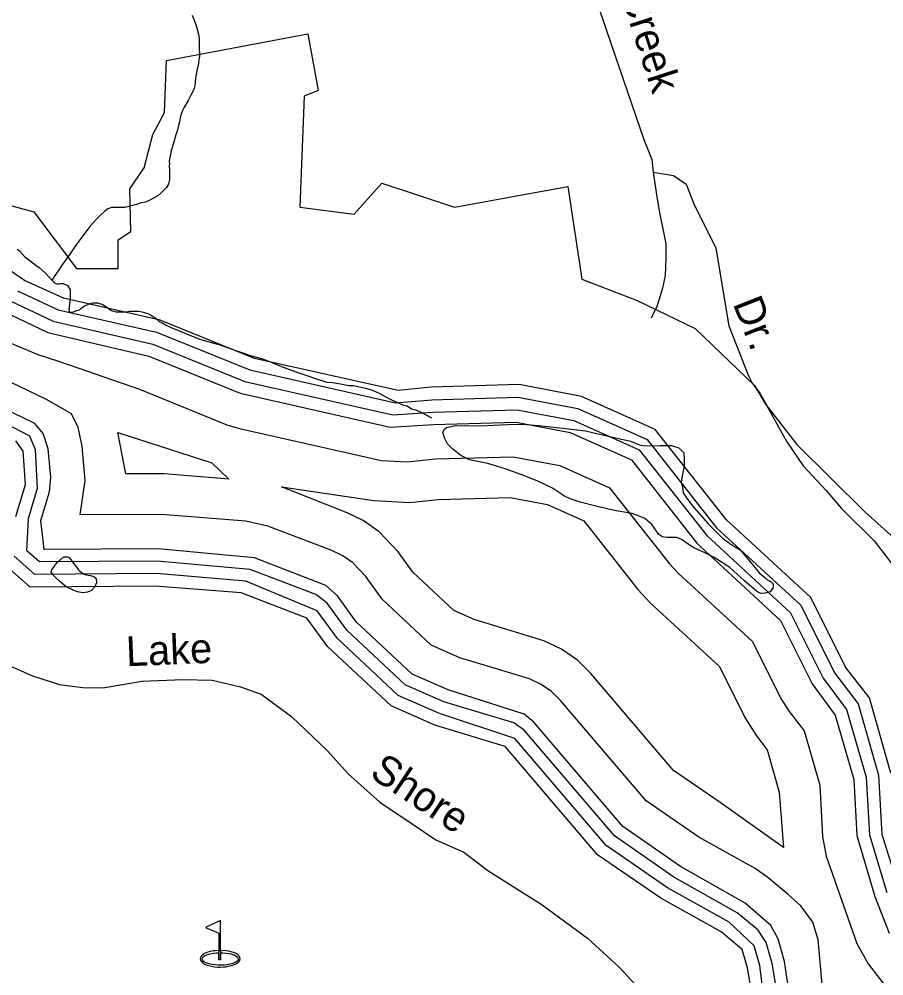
# Model space of a CAD drawing. Extents: x 2206922 to 2357709, y 510027 to 673830.
# Drawn here: x 2334371 to 2337135, y 568960 to 572018 of the extents above; entities that cross this region are included whole.
import ezdxf

# ---------------------------------------------------------------- set-up
doc = ezdxf.new("R2010")
doc.units = 0
for name, color, linetype in [('Exist Boundary Political City Limit New', 7, 'Continuous'), ('Exist Cultural Recreational Golf Course CELL', 7, 'Continuous'), ('Exist Hydrographic Buffer Line', 7, 'Continuous'), ('Exist Hydrographic Lake Shore', 7, 'Continuous'), ('Exist Hydrographic Misc Water Feature', 7, 'Continuous'), ('Exist Road Non-System Type 51', 7, 'Continuous'), ('Exist Road Non-System Type 51 Label', 7, 'Continuous'), ('Map Preparation Boundary City Limit Buffer Line', 7, 'Continuous')]:
    doc.layers.add(name, color=color, linetype=linetype)

msp = doc.modelspace()

# ---------------------------------------------------------------- linework, layer by layer
at = {"layer": 'Exist Boundary Political City Limit New'}
msp.add_lwpolyline([(2334228.8, 571453.7), (2334417.2, 571401.9), (2334553.8, 571220.9), (2334687, 571220.7), (2334687, 571313.2), (2334727.8, 571339.1), (2334724, 571475.9), (2334770.2, 571542.5), (2334798, 571649.8), (2334835, 571720), (2334842.2, 571886.5), (2335293.2, 571971.6), (2335326.5, 571790.3), (2335282.2, 571771.8), (2335267.5, 571416.8), (2335441.2, 571394.6), (2335530, 571494.4), (2335762.8, 571416.8), (2336125.2, 571483.3), (2336169.5, 571187.4), (2336346, 571118.9), (2336531.8, 571029.6), (2336721, 570847.4), (2336756.5, 570787.4), (2336856.8, 570658), (2337074.5, 570443.6), (2337178, 570350.7)], dxfattribs=at)
at = {"layer": 'Exist Cultural Recreational Golf Course CELL'}
msp.add_lwpolyline([(2335014.7, 569137), (2334966.4, 569114.6), (2335009.1, 569095.9), (2335009.1, 569041.3), (2335014.7, 569041.3), (2335014.7, 569033.7), (2335014.7, 569010.8), (2335014.7, 569033.7), (2335021.9, 569033.2), (2335031.2, 569032.2), (2335040.8, 569031), (2335047.3, 569029.7), (2335055.8, 569027.2), (2335057.9, 569026.5), (2335064.8, 569022.9), (2335068.5, 569019.6), (2335070.1, 569016.7), (2335071, 569013.8), (2335071, 569012.4), (2335070.6, 569011.2), (2335070.3, 569010.2), (2335069.7, 569009), (2335066.4, 569005.4), (2335061.6, 569002.5), (2335053.3, 568999.3), (2335045.2, 568997.1), (2335034.3, 568995.4), (2335026.1, 568994.2), (2335013.9, 568993.6), (2335007, 568994.2), (2334998.2, 568994.6), (2334988.1, 568996), (2334977.7, 568998.3), (2334968.9, 569000.9), (2334962.9, 569003.5), (2334959.3, 569006.4), (2334956.7, 569010), (2334955.9, 569013.1), (2334956.7, 569016.4), (2334958.8, 569019.8), (2334961.4, 569022.7), (2334964.2, 569024.3), (2334967.7, 569026.1), (2334973.5, 569028), (2334981.4, 569030.2), (2334991.5, 569032), (2335001.2, 569033.2), (2335009.1, 569033.7), (2335009.1, 569041.3), (2335014.7, 569041.3), (2335014.7, 569010.8), (2335009.1, 569010.8), (2335009.1, 569033.7), (2335009.1, 569041.3), (2334996.8, 569040.2), (2334990.8, 569039.7), (2334981.4, 569037.5), (2334973.6, 569035.6), (2334965, 569032.2), (2334961.2, 569030), (2334956.4, 569027), (2334953.3, 569023.7), (2334951.4, 569021.2), (2334950.2, 569017.4), (2334949.9, 569014.5), (2334950.7, 569010), (2334951.6, 569007.9), (2334954.3, 569004.2), (2334956.8, 569002), (2334961.1, 568999.1), (2334964.6, 568997.3), (2334971.5, 568994.4), (2334977.2, 568992.9), (2334986.5, 568990.7), (2334995, 568989), (2335006.1, 568988), (2335013.3, 568987.7), (2335023.6, 568988.3), (2335031.3, 568989), (2335039.3, 568990.5), (2335049.1, 568992.4), (2335058.6, 568995.6), (2335064.5, 568998.7), (2335070.1, 569002.1), (2335073.1, 569005.1), (2335074.9, 569007.7), (2335075.7, 569009.3), (2335076.2, 569010.6), (2335076.6, 569012.5), (2335076.8, 569014.6), (2335076.4, 569018), (2335075, 569021.2), (2335072, 569025), (2335070.1, 569027.1), (2335065.6, 569030.1), (2335062, 569032.1), (2335055.7, 569034.7), (2335051.3, 569035.9), (2335041.2, 569038.6), (2335032.9, 569040.1), (2335014.7, 569041.3)], close=True, dxfattribs=at)
at = {"layer": 'Exist Hydrographic Buffer Line'}
for points in [[(2334458.3, 570802.2), (2334343.2, 570858), (2334266.9, 570873.9), (2334083.6, 570832.7), (2334073.2, 570870.1), (2334025.3, 570927.1), (2333931.3, 570984.2), (2333870.6, 571006.4), (2333616.8, 571012.3), (2333609.4, 571087.3), (2333587, 571157.6), (2333498.1, 571277.5), (2333441.9, 571327.2), (2333242.9, 571391.4), (2333262.5, 571463.4), (2333262.6, 571590.4), (2333338.9, 571478.7), (2333443.8, 571397.1), (2333569.2, 571384.4), (2334082.9, 571143.7), (2334276.6, 571009.9), (2334430.1, 570946.1), (2334500.1, 570923.3)], [(2334365, 571150.1), (2334495.8, 571089.4), (2334809.8, 571017.9), (2335107.7, 570896.7), (2335574, 570791.9), (2335690.3, 570801.7), (2335965.4, 570809.7), (2336156.7, 570773.5), (2336378.4, 570674), (2336600.3, 570392.4), (2336869.3, 570144.4), (2336977, 569928.9), (2337052.4, 569829.8), (2337118, 569601.4), (2337128.7, 569412.7), (2337182.4, 569237.7)], [(2334342.2, 571117.3), (2334479.4, 571053), (2334797.7, 570979.6), (2335092.5, 570859.7), (2335565.2, 570752.9), (2335692.9, 570761.8), (2335962.4, 570769.7), (2336144.4, 570735), (2336353, 570641.6), (2336568.9, 570367.6), (2336836.7, 570119.9), (2336941.3, 569911), (2337015.9, 569811.4), (2337078.5, 569594.6), (2337088.9, 569410.4), (2337144.5, 569225.7)], [(2334319.5, 571084.3), (2334462.6, 571016.7)], [(2334462.6, 571016.7), (2334785.8, 570941.3), (2335077.4, 570822.6), (2335556.4, 570713.8), (2335695.4, 570721.9), (2335959.3, 570729.5), (2336132.5, 570696.7), (2336327.8, 570609.1), (2336537.5, 570342.9), (2336804.3, 570095.4), (2336905.4, 569893.1), (2336979.8, 569793), (2337038.7, 569587.9), (2337048.9, 569408.1), (2337106.1, 569213.7), (2337152.1, 569096.1)], [(2334500.1, 570923.3), (2334755.2, 570835.1), (2335034.2, 570721.8), (2335074.8, 570709.1), (2335528.7, 570607.6), (2335610, 570602.8), (2335702.8, 570612.3), (2335950.4, 570619.4), (2336099.3, 570591.2), (2336258.3, 570520), (2336449.8, 570276.6), (2336477.6, 570246.6), (2336715.1, 570028.3), (2336806.1, 569846.2), (2336832.2, 569804.6), (2336880.1, 569742.6), (2336929.8, 569569.4), (2336939.2, 569405), (2336950.5, 569342.9), (2337048.4, 569063.4)], [(2336937.8, 568931.8), (2336925.4, 569075.2), (2336908, 569130.9), (2336869.7, 569183.2), (2336829.5, 569220), (2336764.6, 569274.7), (2336723.9, 569302.6), (2336543, 569403), (2336375, 569519.1), (2336100.8, 569840.4), (2336072.3, 569868.7), (2336039.5, 569891.7), (2336002.4, 569909), (2335779.8, 569976.8), (2335687.8, 570017.1), (2335530.8, 570164.1), (2335478.6, 570236), (2335437.5, 570280.1), (2335405.3, 570302.7), (2335370.7, 570319.2), (2335166, 570397.3), (2335095.3, 570413.2), (2334825.7, 570434.5), (2334566.1, 570433.4), (2334582.1, 570543.2), (2334572.6, 570652.8), (2334559, 570712.7), (2334538.5, 570756.9), (2334458.3, 570802.2)], [(2334421, 570725.2), (2334315.4, 570776.4)], [(2336795.7, 568891.4), (2336777.6, 568998.9), (2336758.6, 569066.5), (2336733.1, 569105.3), (2336666.3, 569161.7), (2336463.9, 569275.6), (2336273.6, 569407), (2335985.5, 569744.8), (2335951.9, 569768.1), (2335727.8, 569836.1), (2335604.5, 569890.3), (2335417.9, 570064.5), (2335355.4, 570150.7), (2335319.1, 570178.5), (2335109.1, 570258.6), (2334812, 570285.4), (2334435.7, 570282.8), (2334395.3, 570318.7), (2334400.3, 570421.8), (2334429.2, 570518.6), (2334423.2, 570641.1), (2334405, 570684.7), (2334299.6, 570739.7)], [(2336836.7, 568878.1), (2336817, 569005.5), (2336796.9, 569077.7), (2336773.7, 569121.2), (2336691.9, 569192.3), (2336485, 569309.6), (2336300.7, 569436.9), (2336015.9, 569770.7), (2335984.7, 569796.8), (2335741.7, 569873.7), (2335626.7, 569924.2), (2335448.3, 570091.1), (2335388, 570174.2), (2335350.7, 570207.7), (2335123.5, 570296), (2334815.1, 570325.3), (2334450.9, 570322.9), (2334439.8, 570415), (2334467.7, 570507.1), (2334472.2, 570553.4), (2334463.2, 570645), (2334447.6, 570693.3), (2334421, 570725.2)], [(2335041.5, 570548.1), (2334834.2, 570564.5), (2334711.3, 570565), (2334686.7, 570697), (2334987.1, 570600.3), (2335041.5, 570548.1)], [(2334360.5, 570428.5), (2334390.8, 570530.2), (2334383.5, 570637.2), (2334359.7, 570669.9)], [(2336813.7, 569369.9), (2336611.8, 569513.8), (2336462.9, 569616.5), (2336198.4, 569926.6), (2336156.1, 569968.6), (2336104.7, 570004.6), (2336047.9, 570031.2), (2335825, 570099.2), (2335760.8, 570127.5), (2335628.9, 570250.7), (2335582.2, 570315), (2335522.1, 570379.5), (2335470.6, 570415.5), (2335419, 570440.1), (2335209.4, 570523.2), (2335504.3, 570479.6), (2335619.5, 570472.8), (2335711.2, 570482.2), (2335940.2, 570488.8), (2336060.2, 570466.1), (2336175.6, 570414.2), (2336348.9, 570194.4), (2336388, 570152.1), (2336609.3, 569948.6), (2336690.7, 569785.8), (2336727.4, 569727.1), (2336761.6, 569682.8), (2336800.4, 569547.4), (2336813.7, 569369.9)], [(2336754.1, 568863.7), (2336738.3, 568992.4), (2336720.2, 569055.3), (2336640.5, 569131.1), (2336442.8, 569241.6), (2336246.8, 569377), (2335955.2, 569718.8), (2335714, 569798.5), (2335582, 569856.5), (2335388, 570037.9), (2335323.2, 570127.2), (2335095, 570221.2), (2334808.9, 570245.5), (2334420.8, 570242.7), (2334354.3, 570301.4)], [(2337048.4, 569063.4), (2337085.1, 568998.3), (2337225, 568815.7)]]:
    msp.add_lwpolyline(points, dxfattribs=at)
at = {"layer": 'Exist Hydrographic Lake Shore'}
for points in [[(2335687.8, 570841.7), (2335582.6, 570831), (2335122.7, 570933.8), (2334821.7, 571056.2), (2334512.6, 571125.8), (2334387.8, 571183.1), (2334185.6, 571322.6), (2333624.6, 571585.5), (2333483.7, 571599.4), (2333407.6, 571707.9), (2333364.6, 571781.7), (2333313.1, 571932.9), (2333245.4, 571926.8), (2333150.4, 571919.1), (2333046.7, 571946), (2332978.6, 572077.8), (2332960.6, 572136.2), (2332876.7, 572250.9), (2332767.6, 572308.9), (2332632.7, 572447.8), (2332539.6, 572614.7), (2332430.5, 572685.8), (2332397.5, 572694.3)], [(2337157.8, 569608.1), (2337088.7, 569848.2), (2337012.6, 569946.8), (2336901.7, 570168.8), (2336631.6, 570417.1), (2336403.6, 570706.5), (2336168.6, 570811.9), (2335968.7, 570849.8), (2335687.8, 570841.7)], [(2335699.9, 569760.9), (2335559.6, 569822.6), (2335357.7, 570011.3), (2335290.6, 570103.7), (2335080.6, 570183.9), (2334805.7, 570205.6), (2334405.6, 570202.6), (2334313.7, 570284.2)], [(2337188.8, 567765), (2336781.7, 567686.3), (2336647.6, 567733.3), (2336604.8, 567800.6), (2336604.8, 567866.2), (2336835.7, 568029.7), (2336884.7, 568113.8), (2336891.7, 568245.3), (2336873.8, 568313.5), (2336738.7, 568436.1), (2336670.8, 568567.9), (2336611.8, 568624.6), (2336626.7, 568726.9), (2336676.8, 568774.9), (2336716.7, 568878.1), (2336698.7, 568985.7), (2336681.7, 569044.1), (2336614.6, 569100.5), (2336421.7, 569207.6), (2336219.7, 569347.1), (2335924.6, 569692.9), (2335699.9, 569760.9)]]:
    msp.add_lwpolyline(points, dxfattribs=at)
at = {"layer": 'Exist Hydrographic Misc Water Feature'}
for points in [[(2334923.8, 572030.6), (2334935.9, 572000.8), (2334944.5, 571970.7), (2334946.3, 571956.6), (2334946.5, 571942.9), (2334946.7, 571931.1), (2334946.5, 571925), (2334946.9, 571907.1), (2334947.3, 571898.9), (2334945.3, 571888.7), (2334943.7, 571876.8), (2334939.4, 571858.8), (2334937.7, 571846.8), (2334935.7, 571836.6), (2334934, 571828.7), (2334932.2, 571804.7), (2334930.3, 571796.9), (2334926, 571786.6), (2334920.7, 571776.8), (2334910.8, 571758.5), (2334897.1, 571734.6), (2334893, 571726.2), (2334888.9, 571714.3), (2334885.2, 571702.3), (2334883.4, 571690.4), (2334881.5, 571682.1), (2334875.8, 571660.3), (2334872.1, 571648.3), (2334868, 571636.4)], [(2334868, 571636.4), (2334858.4, 571604.1), (2334856.5, 571597.9), (2334854.5, 571586.1), (2334852.8, 571576.2), (2334850.8, 571563.9), (2334851.2, 571556.1), (2334851, 571552.1), (2334848.9, 571548), (2334851, 571542), (2334851, 571532.2), (2334851.4, 571526.1), (2334851, 571522.1), (2334851.2, 571518), (2334851.6, 571509.8), (2334851.4, 571504.2), (2334849.3, 571496), (2334847.5, 571488.2), (2334842, 571480.1), (2334831.7, 571469.9), (2334826, 571463.8), (2334813.9, 571453.9), (2334788.4, 571439.5), (2334774.3, 571433.1), (2334760.3, 571431.1), (2334746, 571425.2), (2334708.5, 571416.6), (2334702.5, 571416.3), (2334694.5, 571416.3), (2334688.6, 571416.4), (2334684.3, 571416.2), (2334678.3, 571416.3), (2334670.3, 571416.3), (2334666.4, 571416.1), (2334660.5, 571414.1), (2334654.1, 571411.8), (2334644.7, 571403.9), (2334631, 571391.8), (2334615, 571375.5), (2334597.1, 571355.5), (2334561.8, 571308.9), (2334549.8, 571292.9), (2334532.3, 571266.7), (2334510.2, 571236.4), (2334474.7, 571184.1)], [(2334364.2, 571283.1), (2334372.2, 571277.1), (2334388.2, 571259.2), (2334396.2, 571253.1), (2334408.7, 571243.6), (2334420.6, 571233.6), (2334434.7, 571223.8), (2334444.8, 571215.8), (2334455, 571205.7), (2334474.7, 571184.1)], [(2334474.7, 571184.1), (2334478.8, 571180.3), (2334485.2, 571174.5), (2334491.1, 571172.4), (2334497.1, 571172.3), (2334503, 571172.6), (2334511.2, 571172.6), (2334524.9, 571166.8), (2334533.3, 571153), (2334533.6, 571148.9), (2334533.6, 571138.8), (2334533.6, 571130.7), (2334533.8, 571125), (2334532.1, 571107), (2334529.9, 571088.7), (2334531.9, 571081), (2334540.1, 571081), (2334548.1, 571083.1), (2334553.9, 571087.1), (2334563.9, 571089.2), (2334568, 571093.1), (2334580.1, 571101.4), (2334595.5, 571107.6), (2334605.9, 571111.7), (2334621.7, 571111.7), (2334637.7, 571106.1), (2334651.9, 571096.2), (2334664.2, 571088.4), (2334668.1, 571086.1), (2334674, 571084.4), (2334680.2, 571082.3), (2334690, 571082.4), (2334696, 571082.7), (2334699.6, 571082.6), (2334712.2, 571082.8), (2334723.8, 571085), (2334735.7, 571084.9), (2334741.9, 571085.2), (2334749.9, 571085.2), (2334758.1, 571083.1), (2334767.9, 571081.2), (2334774.1, 571079.5), (2334781.7, 571077.5), (2334790.1, 571073.4), (2334798.5, 571067.7), (2334806.3, 571063.7), (2334818.2, 571051.8), (2334828.2, 571047.8), (2334840.5, 571040.3), (2334860.6, 571030.4), (2334874.6, 571024.6), (2334912.7, 571009.2), (2334948.8, 570995.3), (2334989, 570983.9), (2335008.7, 570978.1), (2335030.8, 570970.3), (2335058.9, 570960.4), (2335083.1, 570952.7), (2335109.1, 570943.1), (2335145.4, 570933.6), (2335165.3, 570925.7), (2335209.6, 570908.1), (2335255.5, 570890.7), (2335283.8, 570881.1), (2335317.9, 570869.5), (2335354.2, 570858), (2335372.2, 570856.1), (2335398.3, 570852.2), (2335424.3, 570846.6), (2335439.9, 570846.7), (2335478.2, 570839), (2335496.3, 570833.4), (2335510.2, 570827.6), (2335524.2, 570821.5), (2335540.4, 570811.7), (2335558.8, 570802.1), (2335580.5, 570792.7), (2335596.7, 570785.4), (2335610.7, 570781.7), (2335624.8, 570772.3), (2335639, 570768.9), (2335660.9, 570759.1), (2335689.2, 570743.9)], [(2336132.1, 570485.1), (2336113.9, 570493.1), (2336075.5, 570518.4), (2336027.2, 570541.8), (2335977.3, 570561.1), (2335924.8, 570580.7), (2335868.6, 570598.1), (2335810.6, 570609.3), (2335782.7, 570622.8), (2335756.1, 570644.7), (2335740.5, 570660.4), (2335730.2, 570680.2), (2335725.5, 570696.3), (2335729.4, 570706.2), (2335737.2, 570712.4), (2335761.2, 570718.5), (2335795.2, 570719.1), (2335847.7, 570717.7), (2335887.3, 570720.2), (2335933.2, 570722.6), (2335981.2, 570723.1), (2336041.3, 570718.1), (2336117.4, 570709.1), (2336181.1, 570701.6), (2336253.7, 570684.6), (2336325.5, 570669.3), (2336353.8, 570657.7), (2336370.2, 570654.1), (2336420, 570654.7), (2336455.7, 570655), (2336479.9, 570647.3), (2336487.9, 570639.6), (2336495.9, 570631.5), (2336496.5, 570609.5), (2336496.7, 570589.6), (2336491.2, 570563.7), (2336487.5, 570539.5), (2336491.2, 570523.5), (2336493.9, 570503.6), (2336501.6, 570491.5), (2336522.1, 570463.8), (2336573, 570404.6), (2336618.9, 570359.1), (2336649.5, 570337.6), (2336675.7, 570321.8), (2336714.5, 570276.2), (2336736.6, 570248.6), (2336754.9, 570232.9), (2336764.5, 570224.9), (2336775, 570218.9), (2336780.9, 570213.1), (2336780.9, 570201.3), (2336771.5, 570187), (2336755.5, 570182.9), (2336741.3, 570182.6), (2336729, 570188.5), (2336689.3, 570222.1), (2336642.5, 570265.6), (2336592.1, 570296.7), (2336558, 570314.4), (2336527.5, 570328.3), (2336509.4, 570339.9), (2336489.7, 570353.4), (2336473.1, 570361.2), (2336441.2, 570361.1), (2336427.4, 570362.8), (2336415.1, 570370.7), (2336393, 570402.5), (2336370.6, 570422), (2336350.7, 570429.9), (2336330.2, 570437.5), (2336278.8, 570446.8), (2336218.5, 570460.3), (2336164.1, 570473.8), (2336132.1, 570485.1)], [(2334499.3, 570221), (2334489.3, 570231), (2334479.2, 570240.6), (2334477, 570244.6), (2334473.3, 570250.5), (2334475.1, 570258.7), (2334482.7, 570266.9), (2334486.6, 570274.8), (2334494.8, 570282.9), (2334500.9, 570288.9), (2334506.7, 570294.9), (2334514.5, 570299), (2334526.4, 570299.2), (2334530.3, 570297), (2334536.6, 570289.2), (2334542.6, 570281.4), (2334546.7, 570275.5), (2334553, 570267.3), (2334560.8, 570257.6), (2334564.7, 570253.7), (2334569.2, 570249.8), (2334577.2, 570243.7), (2334585.2, 570241.7), (2334599, 570240.1), (2334609, 570236.1), (2334617.4, 570230), (2334617.6, 570216.2), (2334611.5, 570202.1), (2334601.6, 570192.2), (2334589.5, 570185.9), (2334573.9, 570183.8), (2334557.5, 570187.5), (2334545.4, 570191.4), (2334521.5, 570203), (2334499.3, 570221)]]:
    msp.add_lwpolyline(points, dxfattribs=at)
at = {"layer": 'Exist Road Non-System Type 51'}
for points in [[(2335764.3, 573516), (2335974, 572790.8), (2336264.1, 571935), (2336367.4, 571633.8), (2336393.2, 571569.8), (2336397.7, 571529.3)], [(2336397.7, 571529.3), (2336406.7, 571464.2), (2336417.9, 571399), (2336429.1, 571342.8), (2336438.1, 571300.1), (2336438.1, 571252.9), (2336435.9, 571199), (2336426.9, 571158.5), (2336415.6, 571120.3), (2336408.9, 571100.1), (2336390.9, 571061.9)], [(2336397.7, 571529.3), (2336462.8, 571518.1), (2336503.2, 571491.1), (2336527.9, 571428.2), (2336597.6, 571286.6), (2336639.1, 571038.3), (2336702.2, 570877.8), (2336714.3, 570854), (2336729.7, 570834)], [(2336729.7, 570834), (2336738.8, 570822.2), (2336824.7, 570667.4), (2336877.5, 570590.1), (2336950.5, 570511.1), (2336999.2, 570453.6), (2337104.4, 570350.8), (2337189.7, 570240), (2337248.5, 570164.8), (2337275.2, 570099), (2337326.3, 570013.7), (2337395.9, 569874.6), (2337434.8, 569787.2), (2337457.4, 569749.5), (2337508.3, 569668.1), (2337561.8, 569546.8), (2337618.9, 569449.5), (2337659.5, 569405.9), (2337695.5, 569396.4)], [(2333803, 569914.6), (2333902.5, 569947.2), (2333983.9, 569968.9), (2334058.1, 569990.7), (2334112.4, 570001.5), (2334147.3, 570001.5), (2334215.3, 569998.2), (2334277.4, 569984.9), (2334331.6, 569955.5), (2334413.9, 569918.4), (2334500.2, 569891.3), (2334574.2, 569882.1), (2334638.3, 569880.9), (2334764, 569902.2), (2334893.9, 569907.6), (2334987.8, 569904.6), (2335078.1, 569883.6), (2335144.2, 569860.3), (2335240.9, 569789.4), (2335356, 569678.6), (2335422.8, 569605.5), (2335523.7, 569514.5), (2335624.4, 569447.6), (2335702.9, 569394.6)], [(2335702.3, 569394.5), (2335792.7, 569355.6), (2335869.5, 569296.4), (2336042.8, 569186.6), (2336188, 569080.4), (2336288.9, 568987.7), (2336394.4, 568873.1)]]:
    msp.add_lwpolyline(points, dxfattribs=at)
at = {"layer": 'Map Preparation Boundary City Limit Buffer Line'}
msp.add_lwpolyline([(2334228.8, 571453.7), (2334417.2, 571401.9), (2334553.8, 571220.9), (2334687, 571220.7), (2334687, 571313.2), (2334727.8, 571339.1), (2334724, 571475.9), (2334770.2, 571542.5), (2334798, 571649.8), (2334835, 571720), (2334842.2, 571886.5), (2335293.2, 571971.6), (2335326.5, 571790.3), (2335282.2, 571771.8), (2335267.5, 571416.8), (2335441.2, 571394.6), (2335530, 571494.4), (2335762.8, 571416.8), (2336125.2, 571483.3), (2336169.5, 571187.4), (2336346, 571118.9), (2336531.8, 571029.6), (2336721, 570847.4), (2336756.5, 570787.4), (2336856.8, 570658), (2337074.5, 570443.6), (2337178, 570350.7)], dxfattribs=at)

# ---------------------------------------------------------------- texts
at = {"layer": 'Exist Road Non-System Type 51 Label'}
for s, rotation, p in [('Creek', 287.8754, (2336291.8, 572098.3)), ('Dr.', 291.5024, (2336651.2, 571109.3)), ('Lake', 2.3806, (2334714.1, 569949.3)), ('Shore', 326.4026, (2335487.1, 569597.9))]:
    msp.add_text(s, height=95, rotation=rotation, dxfattribs=at).set_placement(p)

doc.saveas('drawing.dxf')
